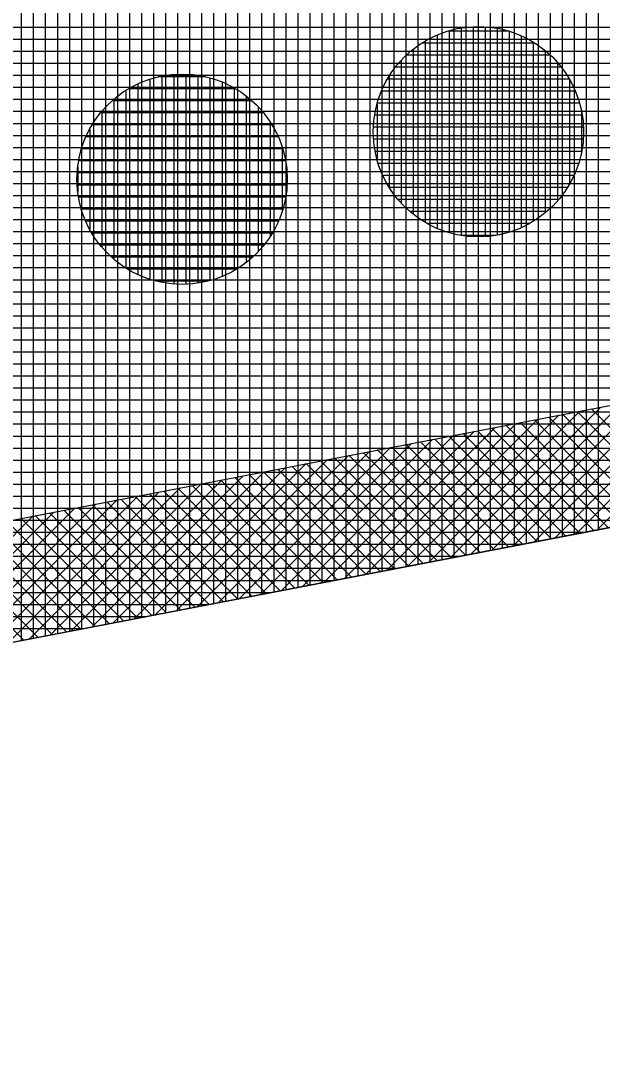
# Model space of a CAD drawing. Extents: x -565346 to -564154, y -1097386 to -1095620.
# Drawn here: x -564870.28 to -564860.61, y -1095808.72 to -1095791.27 of the extents above; entities that cross this region are included whole.
import ezdxf

# ---------------------------------------------------------------- set-up
doc = ezdxf.new("R2010")
doc.units = 0
for name, color, linetype in [('Vrstva 1', 7, 'Continuous'), ('Vrstva 41', 7, 'Continuous'), ('Vrstva 42', 7, 'Continuous'), ('Vrstva 43', 7, 'Continuous'), ('Vrstva 44', 7, 'Continuous')]:
    doc.layers.add(name, color=color, linetype=linetype)

msp = doc.modelspace()

# ---------------------------------------------------------------- linework, layer by layer
at = {"layer": 'Vrstva 1'}
msp.add_line((-564877.52, -1095802.97), (-564694, -1095767.75), dxfattribs=at)
at = {"layer": 'Vrstva 41'}
for p, q in [((-564860.686, -1095799.732), (-564858.177, -1095797.223)), ((-564861.736, -1095799.934), (-564859.227, -1095797.425)), ((-564861.386, -1095799.867), (-564858.877, -1095797.357)), ((-564861.036, -1095799.8), (-564858.527, -1095797.29)), ((-564862.787, -1095800.137), (-564860.277, -1095797.626)), ((-564862.437, -1095800.069), (-564859.927, -1095797.559)), ((-564862.087, -1095800.002), (-564859.577, -1095797.492)), ((-564863.487, -1095800.271), (-564860.977, -1095797.76)), ((-564863.137, -1095800.204), (-564860.627, -1095797.693)), ((-564859.318, -1095799.469), (-564861.018, -1095797.768)), ((-564859.08, -1095799.424), (-564860.781, -1095797.723)), ((-564864.538, -1095800.473), (-564862.027, -1095797.962)), ((-564864.188, -1095800.406), (-564861.677, -1095797.895)), ((-564863.838, -1095800.339), (-564861.327, -1095797.828)), ((-564860.267, -1095799.652), (-564861.968, -1095797.951)), ((-564860.029, -1095799.606), (-564861.73, -1095797.905)), ((-564859.792, -1095799.561), (-564861.493, -1095797.86)), ((-564859.555, -1095799.515), (-564861.256, -1095797.814)), ((-564865.238, -1095800.608), (-564862.727, -1095798.096)), ((-564864.888, -1095800.541), (-564862.377, -1095798.029)), ((-564861.215, -1095799.834), (-564862.917, -1095798.133)), ((-564860.978, -1095799.789), (-564862.68, -1095798.087)), ((-564860.741, -1095799.743), (-564862.442, -1095798.042)), ((-564860.504, -1095799.697), (-564862.205, -1095797.996)), ((-564866.289, -1095800.81), (-564863.777, -1095798.298)), ((-564865.939, -1095800.743), (-564863.427, -1095798.231)), ((-564865.589, -1095800.675), (-564863.077, -1095798.164)), ((-564862.164, -1095800.017), (-564863.866, -1095798.315)), ((-564861.927, -1095799.971), (-564863.629, -1095798.269)), ((-564861.69, -1095799.925), (-564863.391, -1095798.224)), ((-564861.453, -1095799.88), (-564863.154, -1095798.178)), ((-564867.34, -1095801.012), (-564864.827, -1095798.499)), ((-564866.989, -1095800.945), (-564864.477, -1095798.432)), ((-564866.639, -1095800.877), (-564864.127, -1095798.365)), ((-564863.113, -1095800.199), (-564864.815, -1095798.497)), ((-564862.876, -1095800.154), (-564864.578, -1095798.452)), ((-564862.639, -1095800.108), (-564864.341, -1095798.406)), ((-564862.402, -1095800.062), (-564864.103, -1095798.361)), ((-564868.04, -1095801.147), (-564865.527, -1095798.634)), ((-564867.69, -1095801.079), (-564865.177, -1095798.567)), ((-564863.825, -1095800.336), (-564865.527, -1095798.634)), ((-564863.588, -1095800.29), (-564865.29, -1095798.588)), ((-564863.35, -1095800.245), (-564865.053, -1095798.543)), ((-564869.091, -1095801.349), (-564866.577, -1095798.835)), ((-564868.74, -1095801.281), (-564866.227, -1095798.768)), ((-564868.39, -1095801.214), (-564865.877, -1095798.701)), ((-564864.774, -1095800.519), (-564866.476, -1095798.816)), ((-564864.536, -1095800.473), (-564866.239, -1095798.77)), ((-564864.299, -1095800.427), (-564866.002, -1095798.725)), ((-564864.062, -1095800.382), (-564865.764, -1095798.679)), ((-564869.791, -1095801.484), (-564867.277, -1095798.97)), ((-564869.441, -1095801.416), (-564866.927, -1095798.903)), ((-564865.723, -1095800.701), (-564867.425, -1095798.998)), ((-564865.485, -1095800.655), (-564867.188, -1095798.953)), ((-564865.248, -1095800.61), (-564866.951, -1095798.907)), ((-564865.011, -1095800.564), (-564866.714, -1095798.862)), ((-564870.842, -1095801.686), (-564868.327, -1095799.171)), ((-564870.491, -1095801.618), (-564867.977, -1095799.104)), ((-564870.141, -1095801.551), (-564867.627, -1095799.037)), ((-564866.671, -1095800.884), (-564868.375, -1095799.18)), ((-564866.434, -1095800.838), (-564868.137, -1095799.135)), ((-564866.197, -1095800.792), (-564867.9, -1095799.089)), ((-564865.96, -1095800.747), (-564867.663, -1095799.044)), ((-564871.542, -1095801.82), (-564869.027, -1095799.306)), ((-564871.192, -1095801.753), (-564868.677, -1095799.238)), ((-564867.62, -1095801.066), (-564869.324, -1095799.363)), ((-564867.383, -1095801.02), (-564869.087, -1095799.317)), ((-564867.146, -1095800.975), (-564868.849, -1095799.271)), ((-564866.909, -1095800.929), (-564868.612, -1095799.226)), ((-564872.592, -1095802.022), (-564870.077, -1095799.507)), ((-564872.242, -1095801.955), (-564869.727, -1095799.44)), ((-564871.892, -1095801.888), (-564869.377, -1095799.373)), ((-564868.569, -1095801.249), (-564870.273, -1095799.545)), ((-564868.332, -1095801.203), (-564870.036, -1095799.499)), ((-564868.095, -1095801.157), (-564869.798, -1095799.454)), ((-564867.858, -1095801.112), (-564869.561, -1095799.408)), ((-564869.281, -1095801.385), (-564870.985, -1095799.681)), ((-564869.044, -1095801.34), (-564870.748, -1095799.636)), ((-564868.806, -1095801.294), (-564870.51, -1095799.59)), ((-564870.23, -1095801.568), (-564871.934, -1095799.864)), ((-564869.993, -1095801.522), (-564871.697, -1095799.818)), ((-564869.755, -1095801.477), (-564871.46, -1095799.772)), ((-564869.518, -1095801.431), (-564871.222, -1095799.727))]:
    msp.add_line(p, q, dxfattribs=at)
at = {"layer": 'Vrstva 42'}
msp.add_lwpolyline([(-564912.15, -1095808.17), (-564912.447, -1095806.136), (-564877.814, -1095800.992), (-564725.004, -1095771.664), (-564724.6, -1095773.56), (-564877.52, -1095802.97)], close=True, dxfattribs=at)
at = {"layer": 'Vrstva 43'}
for p, q in [((-564861.47, -1095784.871), (-564861.47, -1095799.89)), ((-564861.27, -1095784.835), (-564861.27, -1095799.851)), ((-564861.07, -1095784.799), (-564861.07, -1095799.813)), ((-564860.87, -1095784.764), (-564860.87, -1095799.775)), ((-564860.67, -1095784.728), (-564860.67, -1095799.736)), ((-564862.47, -1095785.05), (-564862.47, -1095800.082)), ((-564862.27, -1095785.014), (-564862.27, -1095800.043)), ((-564862.07, -1095784.978), (-564862.07, -1095800.005)), ((-564861.87, -1095784.942), (-564861.87, -1095799.967)), ((-564861.67, -1095784.907), (-564861.67, -1095799.928)), ((-564863.47, -1095785.229), (-564863.47, -1095800.274)), ((-564863.27, -1095785.193), (-564863.27, -1095800.235)), ((-564863.07, -1095785.157), (-564863.07, -1095800.197)), ((-564862.87, -1095785.121), (-564862.87, -1095800.158)), ((-564862.67, -1095785.085), (-564862.67, -1095800.12)), ((-564864.47, -1095785.407), (-564864.47, -1095800.466)), ((-564864.27, -1095785.372), (-564864.27, -1095800.427)), ((-564864.07, -1095785.336), (-564864.07, -1095800.389)), ((-564863.87, -1095785.3), (-564863.87, -1095800.35)), ((-564863.67, -1095785.264), (-564863.67, -1095800.312)), ((-564865.47, -1095785.586), (-564865.47, -1095800.657)), ((-564865.27, -1095785.55), (-564865.27, -1095800.619)), ((-564865.07, -1095785.515), (-564865.07, -1095800.581)), ((-564864.87, -1095785.479), (-564864.87, -1095800.542)), ((-564864.67, -1095785.443), (-564864.67, -1095800.504)), ((-564866.27, -1095785.729), (-564866.27, -1095800.811)), ((-564866.07, -1095785.693), (-564866.07, -1095800.773)), ((-564865.87, -1095785.658), (-564865.87, -1095800.734)), ((-564865.67, -1095785.622), (-564865.67, -1095800.696)), ((-564867.27, -1095785.908), (-564867.27, -1095801.003)), ((-564867.07, -1095785.872), (-564867.07, -1095800.965)), ((-564866.87, -1095785.836), (-564866.87, -1095800.926)), ((-564866.67, -1095785.801), (-564866.67, -1095800.888)), ((-564866.47, -1095785.765), (-564866.47, -1095800.849)), ((-564868.27, -1095786.087), (-564868.27, -1095801.195)), ((-564868.07, -1095786.051), (-564868.07, -1095801.156)), ((-564867.87, -1095786.015), (-564867.87, -1095801.118)), ((-564867.67, -1095785.979), (-564867.67, -1095801.08)), ((-564867.47, -1095785.944), (-564867.47, -1095801.041)), ((-564869.27, -1095786.266), (-564869.27, -1095801.387)), ((-564869.07, -1095786.23), (-564869.07, -1095801.348)), ((-564868.87, -1095786.194), (-564868.87, -1095801.31)), ((-564868.67, -1095786.158), (-564868.67, -1095801.272)), ((-564868.47, -1095786.122), (-564868.47, -1095801.233)), ((-564870.27, -1095786.444), (-564870.27, -1095801.579)), ((-564870.07, -1095786.409), (-564870.07, -1095801.54)), ((-564869.87, -1095786.373), (-564869.87, -1095801.502)), ((-564869.67, -1095786.337), (-564869.67, -1095801.463)), ((-564869.47, -1095786.301), (-564869.47, -1095801.425)), ((-564817.128, -1095791.38), (-564901.56, -1095791.38)), ((-564818.17, -1095791.58), (-564902.907, -1095791.58)), ((-564819.213, -1095791.78), (-564904.254, -1095791.78)), ((-564820.255, -1095791.98), (-564905.601, -1095791.98)), ((-564821.297, -1095792.18), (-564906.947, -1095792.18)), ((-564822.339, -1095792.38), (-564908.294, -1095792.38)), ((-564823.381, -1095792.58), (-564909.641, -1095792.58)), ((-564824.423, -1095792.78), (-564910.988, -1095792.78)), ((-564825.465, -1095792.98), (-564912.335, -1095792.98)), ((-564826.507, -1095793.18), (-564913.681, -1095793.18)), ((-564827.55, -1095793.38), (-564915.028, -1095793.38)), ((-564828.592, -1095793.58), (-564916.375, -1095793.58)), ((-564829.634, -1095793.78), (-564917.722, -1095793.78)), ((-564830.676, -1095793.98), (-564919.068, -1095793.98)), ((-564831.718, -1095794.18), (-564920.415, -1095794.18)), ((-564832.76, -1095794.38), (-564921.762, -1095794.38)), ((-564833.802, -1095794.58), (-564923.109, -1095794.58)), ((-564834.845, -1095794.78), (-564924.456, -1095794.78)), ((-564835.887, -1095794.98), (-564925.802, -1095794.98)), ((-564836.929, -1095795.18), (-564927.149, -1095795.18)), ((-564837.971, -1095795.38), (-564928.496, -1095795.38)), ((-564839.013, -1095795.58), (-564929.843, -1095795.58)), ((-564840.055, -1095795.78), (-564931.189, -1095795.78)), ((-564841.097, -1095795.98), (-564932.536, -1095795.98)), ((-564842.14, -1095796.18), (-564933.883, -1095796.18)), ((-564843.182, -1095796.38), (-564935.23, -1095796.38)), ((-564844.224, -1095796.58), (-564936.577, -1095796.58)), ((-564845.266, -1095796.78), (-564937.923, -1095796.78)), ((-564846.308, -1095796.98), (-564939.27, -1095796.98)), ((-564847.35, -1095797.18), (-564940.617, -1095797.18)), ((-564848.392, -1095797.38), (-564941.964, -1095797.38)), ((-564849.434, -1095797.58), (-564943.31, -1095797.58)), ((-564850.477, -1095797.78), (-564944.657, -1095797.78)), ((-564851.519, -1095797.98), (-564946.004, -1095797.98)), ((-564852.561, -1095798.18), (-564947.351, -1095798.18)), ((-564853.603, -1095798.38), (-564948.697, -1095798.38)), ((-564854.645, -1095798.58), (-564950.044, -1095798.58)), ((-564855.687, -1095798.78), (-564951.391, -1095798.78)), ((-564856.729, -1095798.98), (-564952.738, -1095798.98)), ((-564857.772, -1095799.18), (-564954.085, -1095799.18)), ((-564858.814, -1095799.38), (-564955.431, -1095799.38)), ((-564859.856, -1095799.58), (-564956.778, -1095799.58)), ((-564860.898, -1095799.78), (-564958.125, -1095799.78)), ((-564861.94, -1095799.98), (-564959.472, -1095799.98)), ((-564862.982, -1095800.18), (-564960.818, -1095800.18)), ((-564864.024, -1095800.38), (-564962.165, -1095800.38)), ((-564865.066, -1095800.58), (-564963.512, -1095800.58)), ((-564866.109, -1095800.78), (-564964.859, -1095800.78)), ((-564867.151, -1095800.98), (-564966.206, -1095800.98)), ((-564868.193, -1095801.18), (-564967.552, -1095801.18)), ((-564869.235, -1095801.38), (-564968.899, -1095801.38))]:
    msp.add_line(p, q, dxfattribs=at)
msp.add_lwpolyline([(-564584.17, -1095730.99), (-564361.01, -1095672.63), (-564329.81, -1095662.26), (-564326.21, -1095642.73), (-564394.52, -1095662.95), (-564454.33, -1095677.56), (-564516.6, -1095690.89), (-564574.04, -1095705.03), (-564590.74, -1095715.12), (-564631.48, -1095731.18), (-564693.31, -1095752.31), (-564772.2, -1095768.91), (-564879.81, -1095788.15), (-565039.47, -1095811.86), (-565040.85, -1095849.94), (-565025.81, -1095848.33), (-565025.24, -1095824.91), (-564877.52, -1095802.97), (-564694, -1095767.75), (-564603.8, -1095739.23), (-564594.74, -1095734.52)], close=True, dxfattribs=at)
at = {"layer": 'Vrstva 44'}
for p, q in [((-564863.35, -1095791.506), (-564863.35, -1095794.723)), ((-564862.156, -1095791.44), (-564863.17, -1095791.44)), ((-564863.15, -1095791.433), (-564863.15, -1095794.795)), ((-564862.95, -1095791.388), (-564862.95, -1095794.839)), ((-564862.75, -1095791.368), (-564862.75, -1095794.861)), ((-564862.55, -1095791.37), (-564862.55, -1095794.86)), ((-564862.35, -1095791.394), (-564862.35, -1095794.834)), ((-564862.15, -1095791.441), (-564862.15, -1095794.785)), ((-564861.95, -1095791.518), (-564861.95, -1095794.71)), ((-564861.723, -1095791.64), (-564863.606, -1095791.64)), ((-564863.55, -1095791.607), (-564863.55, -1095794.621)), ((-564861.75, -1095791.624), (-564861.75, -1095794.606)), ((-564861.467, -1095791.84), (-564863.863, -1095791.84)), ((-564863.75, -1095791.743), (-564863.75, -1095794.486)), ((-564861.55, -1095791.765), (-564861.55, -1095794.461)), ((-564861.285, -1095792.04), (-564864.044, -1095792.04)), ((-564863.95, -1095791.929), (-564863.95, -1095794.298)), ((-564861.35, -1095791.961), (-564861.35, -1095794.268)), ((-564867.202, -1095792.2), (-564867.984, -1095792.2)), ((-564867.93, -1095792.188), (-564867.93, -1095795.62)), ((-564867.73, -1095792.16), (-564867.73, -1095795.647)), ((-564867.53, -1095792.157), (-564867.53, -1095795.651)), ((-564867.33, -1095792.176), (-564867.33, -1095795.633)), ((-564867.13, -1095792.219), (-564867.13, -1095795.591)), ((-564864.15, -1095792.192), (-564864.15, -1095794.035)), ((-564868.33, -1095792.318), (-564868.33, -1095795.49)), ((-564868.13, -1095792.24), (-564868.13, -1095795.568)), ((-564866.93, -1095792.286), (-564866.93, -1095795.521)), ((-564866.73, -1095792.384), (-564866.73, -1095795.424)), ((-564861.15, -1095792.24), (-564864.179, -1095792.24)), ((-564861.15, -1095792.239), (-564861.15, -1095793.988)), ((-564868.53, -1095792.426), (-564868.53, -1095795.382)), ((-564866.703, -1095792.4), (-564868.486, -1095792.4)), ((-564866.53, -1095792.517), (-564866.53, -1095795.292)), ((-564861.05, -1095792.44), (-564864.277, -1095792.44)), ((-564866.43, -1095792.6), (-564868.759, -1095792.6)), ((-564868.73, -1095792.575), (-564868.73, -1095795.233)), ((-564866.33, -1095792.696), (-564866.33, -1095795.112)), ((-564864.35, -1095792.65), (-564864.35, -1095793.577)), ((-564860.982, -1095792.64), (-564864.347, -1095792.64)), ((-564866.238, -1095792.8), (-564868.949, -1095792.8)), ((-564868.93, -1095792.776), (-564868.93, -1095795.034)), ((-564860.938, -1095792.84), (-564864.392, -1095792.84)), ((-564860.95, -1095792.768), (-564860.95, -1095793.457)), ((-564869.13, -1095793.069), (-564869.13, -1095794.74)), ((-564866.098, -1095793), (-564869.092, -1095793)), ((-564866.13, -1095792.948), (-564866.13, -1095794.859)), ((-564860.917, -1095793.04), (-564864.412, -1095793.04)), ((-564865.992, -1095793.2), (-564869.195, -1095793.2)), ((-564860.919, -1095793.24), (-564864.408, -1095793.24)), ((-564865.92, -1095793.4), (-564869.268, -1095793.4)), ((-564865.93, -1095793.363), (-564865.93, -1095794.439)), ((-564860.946, -1095793.44), (-564864.382, -1095793.44)), ((-564865.873, -1095793.6), (-564869.316, -1095793.6)), ((-564869.33, -1095793.696), (-564869.33, -1095794.119)), ((-564860.997, -1095793.64), (-564864.332, -1095793.64)), ((-564865.849, -1095793.8), (-564869.341, -1095793.8)), ((-564861.073, -1095793.84), (-564864.256, -1095793.84)), ((-564865.848, -1095794), (-564869.341, -1095794)), ((-564861.18, -1095794.04), (-564864.147, -1095794.04)), ((-564865.87, -1095794.2), (-564869.317, -1095794.2)), ((-564861.327, -1095794.24), (-564864.003, -1095794.24)), ((-564865.918, -1095794.4), (-564869.27, -1095794.4)), ((-564861.525, -1095794.44), (-564863.803, -1095794.44)), ((-564865.991, -1095794.6), (-564869.199, -1095794.6)), ((-564861.811, -1095794.64), (-564863.517, -1095794.64)), ((-564866.092, -1095794.8), (-564869.096, -1095794.8)), ((-564866.232, -1095795), (-564868.956, -1095795)), ((-564862.376, -1095794.84), (-564862.942, -1095794.84)), ((-564866.418, -1095795.2), (-564868.768, -1095795.2)), ((-564866.686, -1095795.4), (-564868.499, -1095795.4)), ((-564867.166, -1095795.6), (-564868.022, -1095795.6))]:
    msp.add_line(p, q, dxfattribs=at)
for centre in [(-564862.664, -1095793.114), (-564867.594, -1095793.904)]:
    msp.add_circle(centre, 1.75, dxfattribs=at)

doc.saveas('drawing.dxf')
